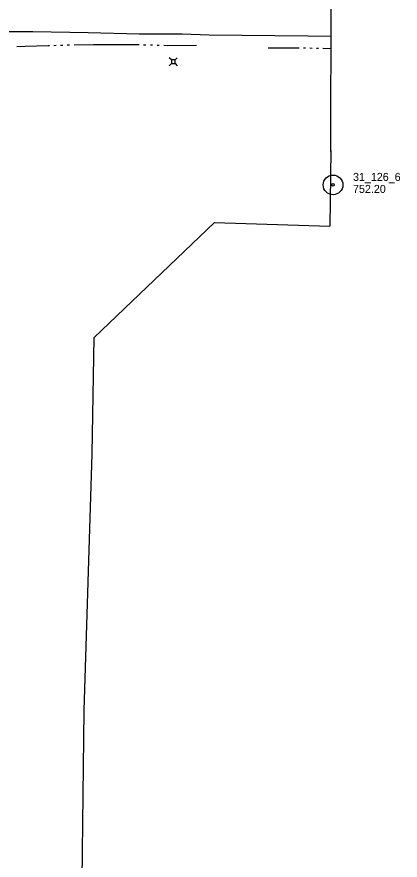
# Model space of a CAD drawing. Extents: x 589250 to 1188077, y 162953 to 363065.
# Drawn here: x 594476 to 594763, y 169760 to 170392 of the extents above; entities that cross this region are included whole.
import ezdxf

# ---------------------------------------------------------------- set-up
doc = ezdxf.new("R2010")
doc.units = 0
for name, color, linetype in [('E_MAP_Limits', 7, 'Continuous'), ('E_MAP_PassPoints', 7, 'Continuous'), ('E_RDWY', 7, 'Continuous'), ('E_UTL_AG_Bold', 7, 'Continuous'), ('E_WTR_FlowLine', 7, 'Continuous')]:
    doc.layers.add(name, color=color, linetype=linetype)

msp = doc.modelspace()

# ---------------------------------------------------------------- linework, layer by layer
at = {"layer": 'E_MAP_Limits'}
for p, q in [((594711.25, 170291.42), (594712.14, 170547.91)), ((594711.26, 170292.05), (594710.58, 170235.33)), ((594533.91, 170151.93), (594624, 170238.26)), ((594623.98, 170238.26), (594710.58, 170235.39)), ((594532.28, 170064.88), (594533.91, 170151.93)), ((594526.3, 169872.44), (594532.28, 170064.88)), ((594523.69, 169659.41), (594526.3, 169872.44))]:
    msp.add_line(p, q, dxfattribs=at)
at = {"layer": 'E_MAP_PassPoints'}
for radius in [7.38, 7.38, 0.945, 0.945]:
    msp.add_circle((594713.02, 170266.37), radius, dxfattribs=at)
at = {"layer": 'E_RDWY'}
for p, q in [((594469.83, 170381.23), (594487.77, 170381.28)), ((594487.77, 170381.28), (594529.25, 170380.48)), ((594529.25, 170380.48), (594567.67, 170379.67)), ((594567.67, 170379.67), (594599.82, 170379.54)), ((594599.82, 170379.54), (594620.1, 170378.9)), ((594620.1, 170378.9), (594694.06, 170378.19)), ((594694.06, 170378.19), (594711.55, 170377.74))]:
    msp.add_line(p, q, dxfattribs=at)
at = {"layer": 'E_UTL_AG_Bold'}
for points in [[(594591.81, 170360.05), (594590.22, 170361.65)], [(594594.62, 170360.05), (594596.22, 170361.65)], [(594591.81, 170357.24), (594590.22, 170355.65)], [(594594.62, 170357.24), (594596.22, 170355.65)]]:
    msp.add_lwpolyline(points, dxfattribs=at)
msp.add_lwpolyline([(594591.81, 170357.24), (594594.62, 170357.24), (594594.62, 170360.05), (594591.81, 170360.05)], close=True, dxfattribs=at)
at = {"layer": 'E_WTR_FlowLine'}
for p, q in [((594482.1, 170370.08), (594475.84, 170369.87)), ((594499.21, 170370.53), (594482.1, 170370.08)), ((594500.24, 170370.57), (594499.21, 170370.53)), ((594505.28, 170370.77), (594503.6, 170370.7)), ((594510.33, 170370.96), (594508.65, 170370.9)), ((594514.06, 170371.11), (594513.7, 170371.09)), ((594515.38, 170371.12), (594514.06, 170371.11)), ((594533.43, 170371.3), (594518.75, 170371.16)), ((594543.16, 170371.33), (594533.43, 170371.3)), ((594550.4, 170371.36), (594543.16, 170371.33)), ((594562.61, 170371.39), (594550.4, 170371.36)), ((594567.57, 170371.26), (594562.61, 170371.39)), ((594572.62, 170371.12), (594570.93, 170371.16)), ((594577.66, 170370.98), (594575.98, 170371.03)), ((594582.71, 170370.84), (594581.03, 170370.89)), ((594588.61, 170370.68), (594586.08, 170370.75)), ((594610.49, 170370.75), (594588.61, 170370.68)), ((594664.26, 170369.18), (594687.62, 170369.06)), ((594690.84, 170369.04), (594692.46, 170369.03)), ((594695.68, 170369), (594697.29, 170368.96)), ((594700.51, 170368.88), (594702.12, 170368.83)), ((594705.35, 170368.75), (594711.52, 170368.59))]:
    msp.add_line(p, q, dxfattribs=at)

# ---------------------------------------------------------------- texts
at = {"layer": 'E_MAP_PassPoints'}
for s, p in [('31_126_6', (594728.02, 170269.35)), ('31_126_6', (594728.02, 170269.35)), ('752.20', (594728.02, 170260.35)), ('752.20', (594728.02, 170260.35))]:
    msp.add_text(s, height=6, dxfattribs=at).set_placement(p)

doc.saveas('drawing.dxf')
